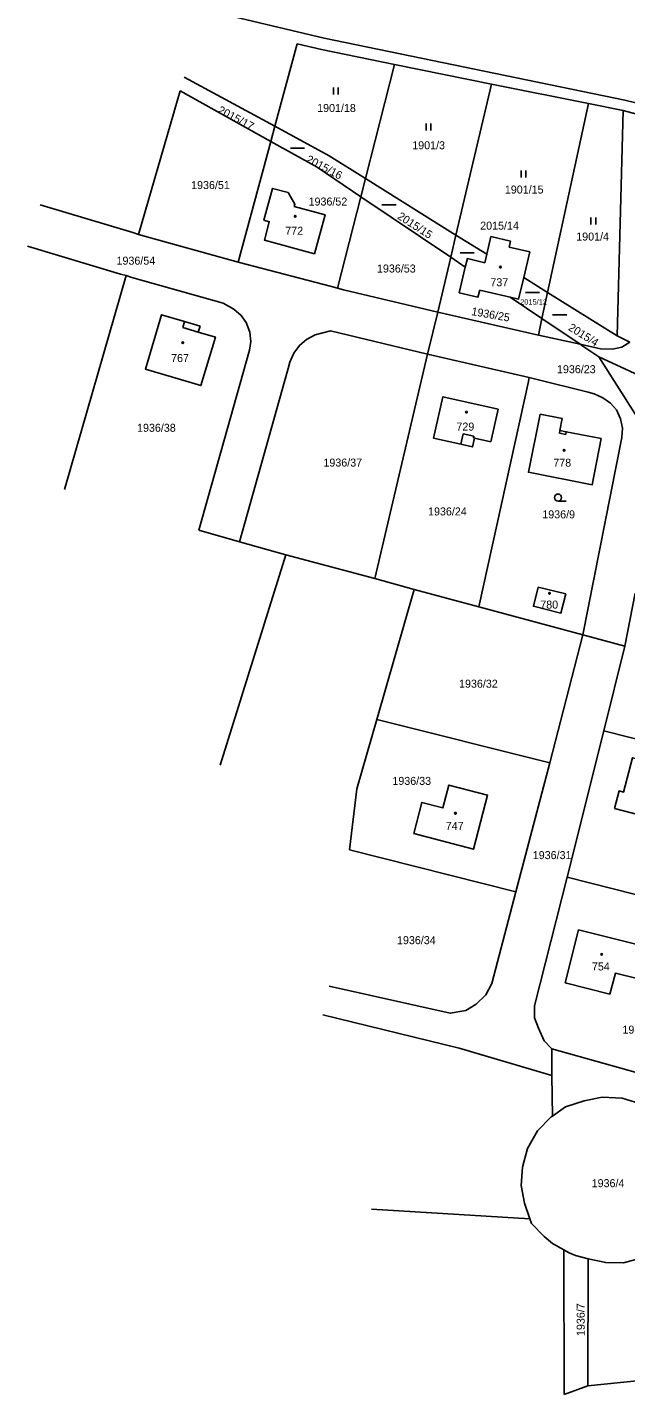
# Model space of a CAD drawing. Extents: x -794765 to -785424, y -1118958 to -1108731.
# Drawn here: x -788618 to -788490.9, y -1116800.1 to -1116509.6 of the extents above; entities that cross this region are included whole.
import ezdxf

# ---------------------------------------------------------------- set-up
doc = ezdxf.new("R2010")
doc.units = 0
for name, color, linetype in [('Level 66', 7, 'Continuous'), ('Level 75', 7, 'Continuous'), ('Level 76', 7, 'Continuous'), ('Level 77', 7, 'Continuous'), ('Level 79', 7, 'Continuous')]:
    doc.layers.add(name, color=color, linetype=linetype)

msp = doc.modelspace()

# ---------------------------------------------------------------- linework, layer by layer
at = {"layer": 'Level 66'}
for p, q in [((-788552.99, -1116523.89), (-788552.99, -1116522.39)), ((-788551.99, -1116523.89), (-788551.99, -1116522.39)), ((-788533.3, -1116531.59), (-788533.3, -1116530.09)), ((-788532.3, -1116531.59), (-788532.3, -1116530.09)), ((-788562.13, -1116535.28), (-788559.13, -1116535.28)), ((-788513.11, -1116541.53), (-788513.11, -1116540.03)), ((-788512.11, -1116541.53), (-788512.11, -1116540.03)), ((-788542.71, -1116547.38), (-788539.71, -1116547.38)), ((-788498.3, -1116551.54), (-788498.3, -1116550.04)), ((-788497.3, -1116551.54), (-788497.3, -1116550.04)), ((-788526.11, -1116557.56), (-788523.11, -1116557.56)), ((-788512.22, -1116566), (-788509.22, -1116566)), ((-788506.46, -1116570.74), (-788503.46, -1116570.74)), ((-788505.29, -1116610.29), (-788503.54, -1116610.29))]:
    msp.add_line(p, q, dxfattribs=at)
msp.add_circle((-788505.29, -1116609.54), 0.75, dxfattribs=at)
at = {"layer": 'Level 75'}
for p, q in [((-788560.67, -1116513.12), (-788565.43, -1116530.67)), ((-788540.02, -1116517.5), (-788546.21, -1116541.74)), ((-788540.02, -1116517.5), (-788519.4, -1116521.68)), ((-788584.68, -1116520.22), (-788565.43, -1116530.67)), ((-788526.98, -1116553.77), (-788519.4, -1116521.68)), ((-788519.4, -1116521.68), (-788498.83, -1116525.84)), ((-788594.39, -1116553.63), (-788585.54, -1116523.16)), ((-788566.3, -1116533.9), (-788585.54, -1116523.16)), ((-788498.83, -1116525.84), (-788507.51, -1116565.95)), ((-788498.83, -1116525.84), (-788491.48, -1116527.33)), ((-788492.74, -1116575.19), (-788491.48, -1116527.33)), ((-788491.48, -1116527.33), (-788478.73, -1116530.8)), ((-788565.43, -1116530.67), (-788566.3, -1116533.9)), ((-788573.26, -1116559.54), (-788566.3, -1116533.9)), ((-788546.21, -1116541.74), (-788547.2, -1116545.62)), ((-788546.21, -1116541.74), (-788526.98, -1116553.77)), ((-788552.16, -1116565.07), (-788547.2, -1116545.62)), ((-788528.09, -1116558.48), (-788547.2, -1116545.62)), ((-788526.98, -1116553.77), (-788528.09, -1116558.48)), ((-788526.98, -1116553.77), (-788520.44, -1116557.86)), ((-788520.44, -1116557.86), (-788519.55, -1116554.11)), ((-788511.28, -1116557.35), (-788512.57, -1116562.78)), ((-788528.09, -1116558.48), (-788530.84, -1116570.12)), ((-788524.99, -1116560.57), (-788528.09, -1116558.48)), ((-788524.56, -1116558.76), (-788524.99, -1116560.57)), ((-788520.86, -1116559.64), (-788524.56, -1116558.76)), ((-788520.44, -1116557.86), (-788520.86, -1116559.64)), ((-788597.04, -1116562.39), (-788610.11, -1116607.83)), ((-788526.29, -1116566.06), (-788524.99, -1116560.57)), ((-788507.51, -1116565.95), (-788512.57, -1116562.78)), ((-788552.16, -1116565.07), (-788550.89, -1116565.39)), ((-788550.89, -1116565.39), (-788530.84, -1116570.12)), ((-788515.48, -1116566.97), (-788521.93, -1116565.45)), ((-788507.51, -1116565.95), (-788508.72, -1116571.52)), ((-788492.74, -1116575.19), (-788507.51, -1116565.95)), ((-788508.72, -1116571.52), (-788515.48, -1116566.97)), ((-788530.84, -1116570.12), (-788532.99, -1116579.1)), ((-788509.48, -1116575.03), (-788530.84, -1116570.12)), ((-788508.72, -1116571.52), (-788509.48, -1116575.03)), ((-788500.6, -1116576.98), (-788508.72, -1116571.52)), ((-788532.99, -1116579.1), (-788553.61, -1116574.15)), ((-788500.6, -1116576.98), (-788509.48, -1116575.03)), ((-788490.08, -1116576.56), (-788492.74, -1116575.19)), ((-788581.59, -1116616.5), (-788570.85, -1116578.24)), ((-788532.99, -1116579.1), (-788544.24, -1116626.74)), ((-788532.99, -1116579.1), (-788511.4, -1116584.01)), ((-788496.63, -1116579.65), (-788467.26, -1116593.19)), ((-788562.77, -1116582.62), (-788572.92, -1116618.95)), ((-788572.92, -1116618.95), (-788581.59, -1116616.5)), ((-788563.08, -1116621.72), (-788572.92, -1116618.95)), ((-788577.03, -1116666.42), (-788563.08, -1116621.72)), ((-788544.24, -1116626.74), (-788563.08, -1116621.72)), ((-788535.86, -1116629.08), (-788544.24, -1116626.74)), ((-788543.79, -1116656.69), (-788535.86, -1116629.08)), ((-788535.86, -1116629.08), (-788522.1, -1116632.76)), ((-788491.13, -1116641.15), (-788488.9, -1116629.83)), ((-788522.1, -1116632.76), (-788500.05, -1116638.73)), ((-788500.05, -1116638.73), (-788507.06, -1116665.88)), ((-788500.05, -1116638.73), (-788491.13, -1116641.15)), ((-788491.13, -1116641.15), (-788495.6, -1116659.1)), ((-788543.79, -1116656.69), (-788507.06, -1116665.88)), ((-788495.6, -1116659.1), (-788503.37, -1116690.19)), ((-788495.6, -1116659.1), (-788461.96, -1116667.65)), ((-788507.06, -1116665.88), (-788514.23, -1116693.32)), ((-788549.6, -1116684.41), (-788514.23, -1116693.32)), ((-788503.37, -1116690.19), (-788469.88, -1116698.68)), ((-788478.98, -1116734.45), (-788506.64, -1116726.66)), ((-788506.64, -1116726.66), (-788506.58, -1116732.31)), ((-788506.49, -1116740.95), (-788506.58, -1116732.31)), ((-788544.95, -1116760.72), (-788511.26, -1116762.81)), ((-788503.97, -1116800.14), (-788504.08, -1116769.34)), ((-788498.98, -1116798.3), (-788498.9, -1116771.31)), ((-788466.37, -1116794.94), (-788498.98, -1116798.3)), ((-788498.98, -1116798.3), (-788503.97, -1116800.14))]:
    msp.add_line(p, q, dxfattribs=at)
for points in [[(-788614.4, -1116497.78), (-788554.99, -1116511.96), (-788491.11, -1116525.14), (-788431.6, -1116539.59), (-788422.48, -1116487.78), (-788421.23, -1116481.16)], [(-788560.67, -1116513.12), (-788555.5, -1116514.37), (-788540.02, -1116517.5)], [(-788565.43, -1116530.67), (-788553.9, -1116536.93), (-788546.21, -1116541.74)], [(-788547.2, -1116545.62), (-788556.49, -1116539.37), (-788566.3, -1116533.9)], [(-788557.04, -1116557.73), (-788567.66, -1116554.83), (-788566.62, -1116550.96), (-788567.78, -1116550.64), (-788565.96, -1116543.87), (-788562.63, -1116544.76), (-788561.18, -1116547.23), (-788561.31, -1116547.72), (-788554.79, -1116549.48), (-788557.04, -1116557.73)], [(-788615.31, -1116547.34), (-788595.62, -1116553.25), (-788594.39, -1116553.63)], [(-788594.39, -1116553.63), (-788593.12, -1116553.99), (-788573.26, -1116559.54)], [(-788519.55, -1116554.11), (-788515.36, -1116555.09), (-788515.66, -1116556.31), (-788511.28, -1116557.35)], [(-788597.04, -1116562.39), (-788598.23, -1116562.05), (-788618.01, -1116556.14)], [(-788573.26, -1116559.54), (-788553.42, -1116564.71), (-788552.16, -1116565.07)], [(-788570.85, -1116578.24), (-788570.53, -1116576.36), (-788570.78, -1116574.42), (-788571.54, -1116572.32), (-788572.6, -1116570.86), (-788574.15, -1116569.54), (-788576.39, -1116568.22), (-788595.82, -1116562.78), (-788597.04, -1116562.39)], [(-788512.57, -1116562.78), (-788513.67, -1116567.39), (-788515.48, -1116566.97)], [(-788521.93, -1116565.45), (-788522.32, -1116566.97), (-788526.29, -1116566.06)], [(-788581.34, -1116573.13), (-788581.71, -1116574.39), (-788578.07, -1116575.46), (-788581.13, -1116585.75), (-788592.93, -1116582.23), (-788589.49, -1116570.7), (-788584.6, -1116572.16), (-788581.34, -1116573.13)], [(-788553.61, -1116574.15), (-788556.91, -1116574.96), (-788558.72, -1116575.97), (-788560.21, -1116577.21), (-788561.43, -1116578.84), (-788562.26, -1116580.78), (-788562.61, -1116582.09), (-788562.77, -1116582.62)], [(-788500.6, -1116576.98), (-788496.27, -1116577.93), (-788493.73, -1116577.98), (-788491.73, -1116577.56), (-788490.08, -1116576.56)], [(-788496.63, -1116579.65), (-788500.44, -1116577.09), (-788500.6, -1116576.98)], [(-788482.78, -1116598.82), (-788485.13, -1116597.68), (-788496.63, -1116579.65)], [(-788511.4, -1116584.01), (-788511.48, -1116584.37), (-788511.59, -1116584.86), (-788522.1, -1116632.76)], [(-788500.05, -1116638.73), (-788491.76, -1116596.75), (-788491.63, -1116594.82), (-788492, -1116592.84), (-788492.88, -1116590.91), (-788494.12, -1116589.5), (-788495.75, -1116588.32), (-788497.65, -1116587.48), (-788498.89, -1116587.17), (-788510.3, -1116584.29), (-788511.4, -1116584.01)], [(-788525.93, -1116598.22), (-788531.76, -1116596.9), (-788529.74, -1116588.11), (-788518.03, -1116590.78), (-788519.6, -1116597.67), (-788523.01, -1116596.92), (-788523.43, -1116598.8), (-788525.93, -1116598.22)], [(-788509.12, -1116591.81), (-788504.43, -1116592.71), (-788504.89, -1116595.31), (-788503.54, -1116595.57), (-788496.14, -1116597.02), (-788498.02, -1116606.81), (-788511.59, -1116604.18), (-788509.12, -1116591.81)], [(-788509.53, -1116628.58), (-788503.67, -1116630.02), (-788504.67, -1116634.08), (-788510.52, -1116632.64), (-788509.53, -1116628.58)], [(-788549.6, -1116684.41), (-788548.02, -1116671.4), (-788543.79, -1116656.69)], [(-788493.3, -1116675.6), (-788492.33, -1116671.87), (-788491.38, -1116672.13), (-788489.51, -1116664.81), (-788482.42, -1116666.58), (-788483.32, -1116670.14), (-788479.33, -1116671.19), (-788480.19, -1116674.46), (-788479.8, -1116674.56), (-788480.06, -1116675.57), (-788480.45, -1116675.47), (-788481.28, -1116678.73), (-788493.3, -1116675.6)], [(-788535.94, -1116680.94), (-788534.22, -1116674.31), (-788529.75, -1116675.47), (-788528.49, -1116670.62), (-788520.26, -1116672.77), (-788523.25, -1116684.25), (-788535.94, -1116680.94)], [(-788503.37, -1116690.19), (-788510.26, -1116717.56), (-788510.29, -1116720.05), (-788509.48, -1116722.25), (-788508.25, -1116724.94), (-788506.64, -1116726.66)], [(-788514.23, -1116693.32), (-788519.36, -1116712.78), (-788520.63, -1116715.2), (-788522.71, -1116717.17), (-788524.86, -1116718.52), (-788528.2, -1116719.12), (-788553.9, -1116713.32)], [(-788486.49, -1116705.03), (-788488.21, -1116711.8), (-788493.12, -1116710.61), (-788494.28, -1116715.04), (-788503.76, -1116712.65), (-788500.94, -1116701.4), (-788486.49, -1116705.03)], [(-788506.58, -1116732.31), (-788526.27, -1116726.56), (-788555.22, -1116719.46)], [(-788498.9, -1116771.31), (-788495.15, -1116772.08), (-788491.37, -1116772.13), (-788487.2, -1116770.98), (-788484.24, -1116768.68), (-788481.23, -1116765.89), (-788479.07, -1116762.48), (-788477.67, -1116758.53), (-788477.48, -1116754.46), (-788477.94, -1116750.44), (-788479.42, -1116746.57), (-788481.42, -1116743.3), (-788484.36, -1116740.47), (-788487.97, -1116738.28), (-788491.66, -1116737.14), (-788495.89, -1116736.93), (-788499.73, -1116737.73), (-788503.69, -1116738.98), (-788506.49, -1116740.95)], [(-788511.26, -1116762.81), (-788512.44, -1116759.45), (-788513.11, -1116755.69), (-788512.87, -1116751.78), (-788511.79, -1116747.84), (-788509.66, -1116744.08), (-788506.74, -1116741.13), (-788506.49, -1116740.95)], [(-788504.08, -1116769.34), (-788506.44, -1116768.01), (-788508.23, -1116766.57), (-788510.92, -1116763.8), (-788511.26, -1116762.81)], [(-788504.08, -1116769.34), (-788502.92, -1116770), (-788501.6, -1116770.55), (-788498.9, -1116771.31)]]:
    msp.add_lwpolyline(points, dxfattribs=at)
at = {"layer": 'Level 77'}
for p, q in [((-788584.97, -1116573.4), (-788584.6, -1116572.16)), ((-788581.71, -1116574.39), (-788584.97, -1116573.4)), ((-788525.93, -1116598.22), (-788525.42, -1116596)), ((-788525.42, -1116596), (-788523.19, -1116596.52)), ((-788523.19, -1116596.52), (-788523.28, -1116596.87)), ((-788523.28, -1116596.87), (-788523.01, -1116596.92)), ((-788504.89, -1116595.31), (-788504.99, -1116595.89)), ((-788504.99, -1116595.89), (-788503.66, -1116596.15)), ((-788503.66, -1116596.15), (-788503.54, -1116595.57))]:
    msp.add_line(p, q, dxfattribs=at)
at = {"layer": 'Level 79'}
for centre in [(-788561.12, -1116549.8), (-788517.52, -1116560.59), (-788584.99, -1116576.63), (-788524.74, -1116591.4), (-788504, -1116599.51), (-788507.11, -1116629.89), (-788527.08, -1116676.6), (-788496.03, -1116706.6)]:
    msp.add_circle(centre, 0.175, dxfattribs=at)

# ---------------------------------------------------------------- texts
at = {"layer": 'Level 76'}
for s, rotation, p in [('2015/17', 332, (-788577.72, -1116527.73)), ('2015/16', 332, (-788558.96, -1116538.17)), ('2015/15', 327, (-788539.57, -1116550.18)), ('1936/25', 350, (-788523.79, -1116570.75)), ('2015/4', 328, (-788503.27, -1116573.85)), ('1936/7', 90, (-788499.63, -1116787.68))]:
    msp.add_text(s, height=1.7, rotation=rotation, dxfattribs=at).set_placement(p)
for s, height, p in [('1901/18', 1.7, (-788556.46, -1116527.63)), ('1901/3', 1.7, (-788536.26, -1116535.54)), ('1936/51', 1.7, (-788583.23, -1116544)), ('1936/52', 1.7, (-788558.28, -1116547.5)), ('1901/15', 1.7, (-788516.59, -1116544.95)), ('2015/14', 1.7, (-788521.83, -1116552.62)), ('772', 1.7, (-788563.23, -1116553.71)), ('1901/4', 1.7, (-788501.43, -1116554.94)), ('1936/54', 1.7, (-788599.07, -1116560.06)), ('1936/53', 1.7, (-788543.75, -1116561.73)), ('737', 1.7, (-788519.67, -1116564.65)), ('2015/12', 1.14, (-788513.34, -1116568.55)), ('767', 1.7, (-788587.48, -1116580.75)), ('1936/23', 1.7, (-788505.52, -1116583.12)), ('1936/38', 1.7, (-788594.71, -1116595.57)), ('729', 1.7, (-788526.88, -1116595.31)), ('1936/37', 1.7, (-788555.13, -1116602.96)), ('778', 1.7, (-788506.3, -1116602.98)), ('1936/24', 1.7, (-788532.9, -1116613.34)), ('1936/9', 1.7, (-788508.64, -1116613.96)), ('780', 1.7, (-788509.07, -1116633.13)), ('1936/32', 1.7, (-788526.32, -1116649.94)), ('1936/33', 1.7, (-788540.48, -1116670.59)), ('747', 1.7, (-788529.14, -1116680.15)), ('1936/31', 1.7, (-788510.66, -1116686.36)), ('1936/34', 1.7, (-788539.5, -1116704.43)), ('754', 1.7, (-788498.1, -1116710.01)), ('1936/30', 1.7, (-788491.62, -1116723.44)), ('1936/4', 1.7, (-788498.15, -1116756.06))]:
    msp.add_text(s, height=height, dxfattribs=at).set_placement(p)

doc.saveas('drawing.dxf')
